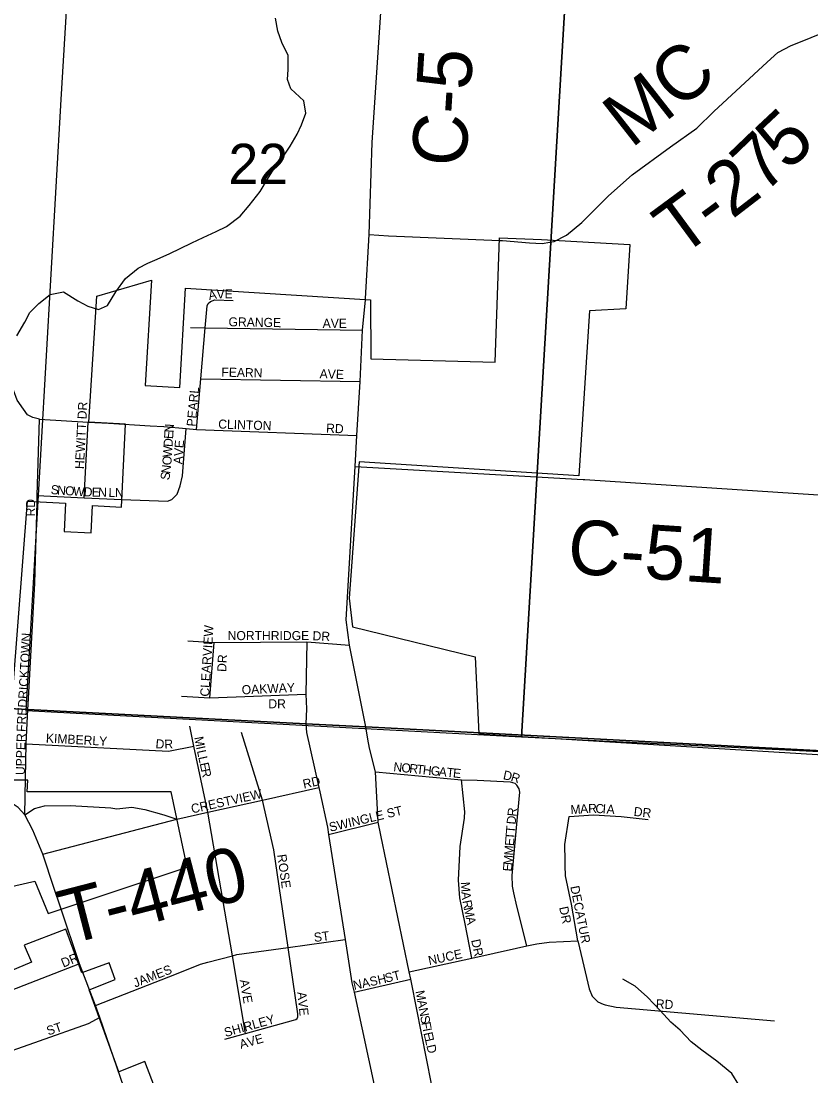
# Model space of a CAD drawing. Extents: x 1759416 to 2214760, y 252598 to 1116833.
# Drawn here: x 1969798 to 1974151, y 876596 to 882407 of the extents above; entities that cross this region are included whole.
import ezdxf

# ---------------------------------------------------------------- set-up
doc = ezdxf.new("R2010")
doc.units = 0
for name, color, linetype in [('GM_X_City_Street', 7, 'Continuous'), ('GM_X_City_Street_Text', 7, 'Continuous'), ('GM_X_Corporation', 7, 'Continuous'), ('GM_X_County_Road', 7, 'Continuous'), ('GM_X_County_Road_Text', 7, 'Continuous'), ('GM_X_Minor_River', 7, 'Continuous'), ('GM_X_Section', 7, 'Continuous'), ('GM_X_Section_Text', 7, 'Continuous'), ('GM_X_State_Route', 7, 'Continuous'), ('GM_X_Township', 7, 'Continuous'), ('GM_X_Township_Road', 7, 'Continuous'), ('GM_X_Township_Road_Text', 7, 'Continuous'), ('GM_X_Township_Subdivision', 7, 'Continuous'), ('GM_X_Township_Subdivision_Text', 7, 'Continuous')]:
    doc.layers.add(name, color=color, linetype=linetype)

msp = doc.modelspace()

# ---------------------------------------------------------------- linework, layer by layer
at = {"layer": 'GM_X_City_Street'}
for points in [[(1970765.4, 880157.6), (1970789.3, 880437), (1970813.3, 880718.1), (1970823.7, 880839.3), (1970829.7, 880851.3), (1970841.8, 880863.3), (1970865.8, 880871.2), (1970967.9, 880868.8)], [(1971649, 880123.5), (1971649, 880123.5), (1971667.1, 880421.8), (1971680, 880703.7), (1971695.9, 880872.4), (1971696.3, 880878.5)], [(1970731.2, 880719.5), (1970813.3, 880718.1), (1971680, 880703.7)], [(1970789.3, 880437), (1971667.1, 880421.8)], [(1970354, 879770.9), (1970605.7, 879762.7), (1970629.8, 879770.6), (1970657.9, 879800.6), (1970676, 879846.6), (1970688.3, 879902.6), (1970707.7, 880162.7)], [(1970509.8, 880178.2), (1970586, 880173.6), (1970707.7, 880162.7), (1970765.4, 880157.6), (1971649, 880123.5)], [(1971710.2, 878450.6), (1971697.9, 878518.1), (1971607.5, 878969.7), (1971590.7, 879108.3), (1971639.2, 879954.2), (1971649, 880123.5)], [(1969837.8, 878642.3), (1969874.2, 879311.2), (1969886.8, 879757.7)], [(1970717.9, 878993.5), (1970862.1, 878984.2), (1971373.9, 878986.5), (1971607.5, 878969.7)], [(1970838.2, 878678.1), (1970862.1, 878984.2)], [(1971373.9, 878986.5), (1971367.2, 878699.2), (1971370.5, 878617.6), (1971368.2, 878535.3), (1971371.4, 878487.3), (1971438.9, 878185.2), (1971444.1, 878161.4)], [(1970682.5, 878687.8), (1970838.2, 878678.1), (1971367.2, 878699.2)], [(1969822.2, 878236.6), (1969826, 878425.9), (1969836.3, 878615.3), (1969837.8, 878642.3)], [(1971036.1, 876829.7), (1970963, 877258.1), (1970828.2, 878048.3), (1970751, 878412.2), (1970727.7, 878522.6)], [(1971320, 876912.7), (1971324, 876920.8), (1971323.2, 876938.3), (1971270.1, 877303.5), (1971191.9, 877841.6), (1971129.3, 878115.4), (1971013.4, 878487.7)], [(1972143.6, 876157.4), (1972061, 876551.4), (1972005.2, 876831.8), (1971949.5, 877110.3), (1971945.5, 877129.4), (1971937.3, 877168.6), (1971780.3, 877921.5), (1971765.6, 877993.3), (1971751.7, 878271.1), (1971719.3, 878400.8), (1971710.2, 878450.6)], [(1969826, 878425.9), (1970611.7, 878385.2), (1970751, 878412.2)], [(1971751.7, 878271.1), (1972225.4, 878227.8), (1972311.3, 878225), (1972493.3, 878215.2), (1972520, 878207.9), (1972531.3, 878198.3)], [(1972242.8, 878019.9), (1972242.8, 878020.2), (1972244.6, 878051.1), (1972225.4, 878227.8)], [(1970628.6, 878020), (1970657.3, 878010.2), (1970828.2, 878048.3), (1971129.3, 878115.4), (1971438.9, 878185.2)], [(1971444.1, 878161.4), (1971487.1, 877966), (1971493.5, 877925.1), (1971584.4, 877346.7), (1971621.7, 877109), (1971633.2, 877056.2), (1971755.7, 876492.9), (1971760.1, 876472.7)], [(1972533, 878002.1), (1972533.2, 878003.7), (1972547.2, 878158.2), (1972543.2, 878178.2), (1972531.3, 878198.3)], [(1972818.9, 878025.1), (1972953, 878034.6), (1973105, 878024.1), (1973255.1, 878007.6)], [(1971493.5, 877925.1), (1971765.6, 877993.3)], [(1972282, 877244.8), (1972246.4, 877434.3), (1972216.9, 877576.6), (1972209.2, 877674.7), (1972217.9, 877858.9), (1972242.5, 878015), (1972242.8, 878019.9)], [(1972586.5, 877311.5), (1972530.9, 877531.4), (1972513.2, 877603.6), (1972507.3, 877641.7), (1972505.5, 877699.8), (1972533, 878002.1)], [(1972797.2, 877779.5), (1972797.1, 877780.1), (1972794.3, 877871), (1972818.9, 878025.1)], [(1972866.5, 877340.1), (1972831.2, 877542.4), (1972799.7, 877698.8), (1972797.9, 877754.8), (1972797.2, 877779.5)], [(1970828.3, 877222.2), (1970963, 877258.1), (1970988, 877264.7), (1971270.1, 877303.5), (1971584.4, 877346.7)], [(1971937.3, 877168.6), (1972282, 877244.8), (1972528.1, 877299.2), (1972586.5, 877311.5), (1972640.3, 877322.8), (1972708.4, 877332.6), (1972866.5, 877340.1), (1972892.1, 877231.8), (1972929.6, 877075.5), (1972945.4, 877035.5), (1972977.4, 877003.3), (1973006.2, 876991.6)], [(1970208, 876983.3), (1970654.8, 877157.2), (1970786.5, 877211), (1970828.3, 877222.2)], [(1971633.2, 877056.2), (1971945.5, 877129.4)], [(1973006.2, 876991.6), (1973007.3, 876991.2), (1973017.3, 876987.1), (1973077.3, 876974.9), (1973951.6, 876899.9)], [(1970921.4, 876798), (1971036.1, 876829.7), (1971300, 876902.8), (1971312, 876906.8), (1971320, 876912.7)]]:
    msp.add_lwpolyline(points, dxfattribs=at)
at = {"layer": 'GM_X_Corporation'}
for points in [[(1969729.2, 878409), (1969834.3, 879762.6), (1970042.6, 879752.2), (1970034.9, 879595.9), (1970184.3, 879588.4), (1970191.8, 879737.9), (1970352, 879729.9), (1970374.7, 880186.1), (1970171.5, 880198.2), (1970216.2, 880891.8), (1970516.9, 880979.2), (1970482.5, 880399.6), (1970673, 880388.9), (1970703.8, 880935.4), (1971723.3, 880870.7), (1971725.7, 880547.4), (1972410.4, 880528.4), (1972434.8, 881212.7), (1972665.7, 881203.3), (1973152.8, 881175.9), (1973131.1, 880821.2), (1972931.3, 880811.7), (1972872.5, 879902.3), (1971661.8, 879978.2), (1971605.8, 879228.4), (1971624.2, 879069.6), (1972300.8, 878903.8), (1972321.5, 878480.2), (1975723.8, 878273.6)], [(1968956.4, 877459.3), (1969874.7, 877669), (1969946.9, 877489.9), (1970714.6, 877745.9), (1970624.8, 878160.3), (1969832.2, 878160.3), (1969835.8, 878225.6), (1969610.6, 878225.6)], [(1970556.9, 876473.3), (1970480.8, 876674.9), (1970337.2, 876618.7), (1970173, 877069.8), (1970316.6, 877126), (1970283.3, 877218.3), (1970132.9, 877163.6), (1970045.5, 877403.8), (1969816, 877316.4), (1969856.1, 877221.9), (1969304.1, 876990.8)]]:
    msp.add_lwpolyline(points, dxfattribs=at)
at = {"layer": 'GM_X_County_Road'}
for points in [[(1971696.3, 880878.5), (1971717.5, 881230.8), (1971732.4, 881738.6), (1971805.7, 882814), (1971839.6, 883309.2), (1971884.4, 883962.2), (1971893.1, 884089.6), (1971960.2, 885077.6), (1971976.5, 885277.2), (1971988.6, 885381.3), (1972032.9, 885607.6), (1972159.4, 886032.1), (1972294.1, 886439.7), (1972424.4, 886832.9), (1972458.6, 886927), (1972484, 887035.7), (1972513.6, 887235.8), (1972495.4, 887392.8), (1972465.7, 887599.5), (1972393.5, 887836.3), (1972386.5, 887887.8)], [(1969899.6, 880214.3), (1969862.5, 880222.9), (1969834.4, 880238.5), (1969811.6, 880268.5), (1969777.7, 880318.6), (1969715.8, 880484.9), (1969534.3, 881043.8), (1969358.8, 881582.7), (1969209.2, 882003.4), (1969091.5, 882346), (1969031.6, 882498.2), (1968969.7, 882652.5), (1968949.8, 882694.6), (1968180.5, 883971.3), (1967621.8, 884850.4), (1967348.8, 885297.5), (1966995.8, 885911.3)], [(1969886.8, 879757.7), (1969887.8, 879793.6), (1969899.6, 880214.3)], [(1971639.2, 879954.2), (1972895.4, 879881.4)], [(1972895.4, 879881.4), (1972905.8, 879880.8), (1974306, 879789.4), (1974629.6, 879761.4), (1974902.8, 879745.9), (1975092.6, 879738.2), (1975286.7, 879730.9), (1975330, 879709.6), (1975428.1, 879595.6), (1975563.4, 879464.9), (1975685.9, 879341.9), (1975797.7, 879237.9), (1975967.9, 879076.5), (1976026.8, 879047), (1976078.8, 879037.2), (1976125.8, 879042.1), (1976187.6, 879057.9), (1976242.6, 879069.6), (1976302.4, 879073.5), (1976331.8, 879041.2), (1976363.6, 879009.8), (1976490.4, 878891.8), (1976819.4, 878611.4)], [(1969818.2, 878033.6), (1969822.2, 878236.6)]]:
    msp.add_lwpolyline(points, dxfattribs=at)
at = {"layer": 'GM_X_Minor_River'}
for points in [[(1969775, 880674.1), (1969819.5, 880747.9), (1969845.9, 880801.8), (1969896.2, 880851.6), (1969958.6, 880901.3), (1970032.7, 880914.8), (1970110.5, 880866.3), (1970166.4, 880835.9), (1970224.3, 880817.5), (1970274.5, 880841.2), (1970321, 880915), (1970373.5, 880988.8), (1970444, 881046.4), (1970496.2, 881074.2), (1970548.4, 881095.9), (1970618.6, 881127.5), (1970674.9, 881155.2), (1970739.1, 881184.8), (1970801.4, 881214.4), (1970873.6, 881248), (1970929.9, 881275.7), (1971006.3, 881333.3), (1971054.7, 881391.1), (1971115.3, 881468.8), (1971155.7, 881536.7), (1971190.1, 881590.6), (1971236.6, 881652.4), (1971281, 881718.2), (1971319.5, 881784.1), (1971343.8, 881836), (1971368.2, 881899.9), (1971356.7, 881968.1), (1971285, 882034.7), (1971267.3, 882084.9), (1971269.7, 882140.9), (1971270.2, 882217.1), (1971234.6, 882289.4), (1971213, 882351.7), (1971201.4, 882423.8)], [(1973754.7, 876546.2), (1973715, 876608.6), (1973633.4, 876677.2), (1973549.7, 876737.8), (1973491.9, 876784.3), (1973430.3, 876846.8), (1973378.5, 876891.2), (1973320.8, 876955.6), (1973251.2, 877030.2), (1973183.6, 877090.7), (1973115.7, 877129.2)]]:
    msp.add_lwpolyline(points, dxfattribs=at)
at = {"layer": 'GM_X_Section'}
for points in [[(1970148, 884109.8), (1972879, 883915.7), (1972556.8, 878461.8), (1969825.9, 878607.8), (1970019.1, 881976)], [(1972879, 883915.7), (1978280.9, 883551.6), (1978207.7, 882329.1), (1977972.6, 878195.7), (1972556.8, 878461.8)]]:
    msp.add_lwpolyline(points, close=True, dxfattribs=at)
at = {"layer": 'GM_X_State_Route'}
for points in [[(1969980.9, 877628.5), (1969917.8, 877816.6), (1969862.7, 877948.9), (1969818.2, 878033.6), (1969781.9, 878074.1), (1969733.1, 878107.6), (1969523.4, 878203.5), (1969411.1, 878251.7), (1969298.7, 878329.6), (1969209.3, 878414.5), (1968980.9, 878660), (1968768, 878882.9)], [(1970015.7, 877524.8), (1969980.9, 877628.5)], [(1970446.5, 876319.1), (1970402.6, 876422.5), (1970233, 876918), (1970208, 876983.3), (1970120.1, 877213.7), (1970015.7, 877524.8)]]:
    msp.add_lwpolyline(points, dxfattribs=at)
at = {"layer": 'GM_X_Township'}
for points in [[(1978647.5, 890098.7), (1978275, 883589.5), (1978080.8, 880037.7), (1978052.6, 879525.8), (1978022.2, 878973.2), (1977979.1, 878190.1), (1977255.6, 878227.9), (1976487.6, 878268), (1971697.9, 878518.1), (1971368.2, 878535.3), (1969836.3, 878615.3), (1968980.9, 878660), (1965111.4, 878913), (1965060.6, 878925.7), (1964958.6, 878928.7), (1964932.8, 878929.4), (1956242.2, 879260.7)], [(1956242.2, 879260.7), (1964932.8, 878929.4), (1964958.6, 878928.7), (1965060.6, 878925.7), (1965111.4, 878913), (1968980.9, 878660), (1969836.3, 878615.3), (1971368.2, 878535.3), (1971697.9, 878518.1), (1976487.6, 878268), (1977255.6, 878227.9), (1977979.1, 878190.1), (1977838.2, 875632.9), (1977697.3, 873223.6), (1977644.7, 872388.6), (1977637, 872221.2), (1977618.8, 871881.1), (1977599.9, 871542.6), (1977591.8, 871369.4), (1977584.2, 871181.1), (1977562.4, 870644.2), (1977534.2, 869990.2), (1977495.1, 869420.8), (1977468.9, 869117.6)]]:
    msp.add_lwpolyline(points, dxfattribs=at)
at = {"layer": 'GM_X_Township_Road'}
for points in [[(1972713.2, 881188.9), (1972736.6, 881192.3), (1972804.1, 881228.5), (1972889.6, 881297.1), (1973036.4, 881445.2), (1973166.5, 881560.8), (1973377.3, 881713.7), (1973523, 881817.3), (1973616.9, 881910), (1973909.5, 882181), (1973969.7, 882234), (1974043.2, 882273.7), (1974111.8, 882300.2), (1974192.5, 882333.9)], [(1971717.5, 881230.8), (1971822.9, 881224.5), (1972436.6, 881199.4), (1972451.7, 881198.2)], [(1972451.7, 881198.2), (1972600.5, 881186.3), (1972670.4, 881182.7), (1972713.2, 881188.9)], [(1969899.6, 880214.3), (1970168.2, 880198.4), (1970281, 880191.7)], [(1970281, 880191.7), (1970281, 880191.7), (1970509.7, 880178.2), (1970509.8, 880178.2)], [(1969818.2, 878033.6), (1969871.8, 878068.8), (1969928.1, 878083.2), (1970068.2, 878085.4), (1970292.1, 878072.2), (1970326.3, 878067.8), (1970407.9, 878076.6), (1970479.7, 878063.3), (1970585.4, 878034.9), (1970628.6, 878020)], [(1969917.8, 877816.6), (1970657.3, 878010.2)]]:
    msp.add_lwpolyline(points, dxfattribs=at)
at = {"layer": 'GM_X_Township_Subdivision'}
for points in [[(1970146.1, 879781), (1970168.2, 880198.4)], [(1969887.8, 879793.6), (1970146.1, 879781), (1970354, 879770.9)], [(1970120.1, 877213.7), (1969254.9, 876877.7)], [(1970233, 876918), (1970168.2, 876883.4), (1969356, 876596.3)]]:
    msp.add_lwpolyline(points, dxfattribs=at)

# ---------------------------------------------------------------- texts
at = {"layer": 'GM_X_City_Street_Text'}
for s, rotation, p in [('A', 11.41707, (1970835.4, 880870.1)), ('V', 1.61785, (1970876.3, 880878.6)), ('E', 0.00001, (1970919.9, 880879.8)), ('GRANGE', 359.01276, (1970941.4, 880725.8)), ('AVE', 0.00001, (1971460.4, 880717)), ('FEARN', 358.75536, (1970901.8, 880448.6)), ('AVE', 358.02611, (1971443.1, 880439.8)), ('PEARL', 84.80377, (1970760.2, 880171.7)), ('N', 86.19817, (1970638.1, 880138.8)), ('CLINTON', 358.1196, (1970884.3, 880162.6)), ('RD', 356.98902, (1971478.5, 880140.6)), ('E', 86.17137, (1970635.7, 880103.6)), ('W', 86.18032, (1970629, 880002.7)), ('D', 86.19817, (1970632.8, 880059.7)), ('AVE', 86.04937, (1970687.6, 879964.1)), ('O', 86.28818, (1970626.2, 879958.8)), ('N', 82.82487, (1970620.3, 879911.8)), ('S', 81.49895, (1970615, 879875.8)), ('RD', 90, (1969875.8, 879678)), ('CLEARVIEW', 86.50979, (1970835, 878684.2)), ('FREDRICKTOWN', 86.8793, (1969823, 878490.1)), ('NORTHRIDGE', 0.00001, (1970936.8, 878996.7)), ('DR', 356.97755, (1971403.7, 878996.6)), ('DR', 86.98901, (1970928.8, 878820.5)), ('OAKWAY', 2.72483, (1971015.5, 878697.5)), ('DR', 0.00001, (1971161.2, 878621.2)), ('UPPER', 88.66848, (1969818.6, 878252.7)), ('KIMBERLY', 356.86528, (1969934.1, 878432.8)), ('D', 354.76996, (1970537.7, 878401.9)), ('R', 2.8157, (1970589.1, 878397.8)), ('M', 280.717, (1970752.4, 878460.8)), ('I', 281.94324, (1970762.5, 878407.8)), ('L', 282.31322, (1970767.1, 878386)), ('L', 282.37779, (1970774.6, 878351.5)), ('E', 282.36579, (1970782.2, 878317.1)), ('N', 354.04363, (1971848.6, 878275)), ('R', 282.37478, (1970789.7, 878282.7)), ('O', 354.02188, (1971892.3, 878270.4)), ('R', 354.05108, (1971936.1, 878265.8)), ('T', 354.03389, (1971975.5, 878261.7)), ('H', 354.05611, (1972010.5, 878258.1)), ('G', 354.02188, (1972054.3, 878253.5)), ('A', 354.05611, (1972098.1, 878248.9)), ('T', 354.03389, (1972141.8, 878244.4)), ('E', 354.04543, (1972176.8, 878240.7)), ('D', 347.95714, (1972451.8, 878230.9)), ('R', 342.27939, (1972493.6, 878222.1)), ('RD', 12.52109, (1971357.1, 878178)), ('CRESTVIEW', 12.45154, (1970741.1, 878041.6)), ('M', 3.99218, (1972828.1, 878037.4)), ('A', 3.98128, (1972880.8, 878041.1)), ('R', 1.26278, (1972924, 878044.1)), ('C', 356.64638, (1972962.5, 878045)), ('I', 355.88635, (1973001.9, 878042.7)), ('A', 355.9282, (1973023.9, 878041.1)), ('SWINGLE ST', 13.3606, (1971502.2, 877940.4)), ('R', 83.35401, (1972527.7, 878022.9)), ('DR', 353.99339, (1973173, 878028.6)), ('T', 85.46092, (1972519.9, 877931.3)), ('D', 84.76796, (1972523.7, 877979.4)), ('T', 85.48992, (1972517.1, 877896.2)), ('M', 85.47835, (1972510.2, 877808.5)), ('E', 85.46092, (1972514.3, 877861.1)), ('ROSE', 277.90899, (1971210.1, 877813.7)), ('M', 85.48134, (1972506, 877755.8)), ('E', 85.46092, (1972503.2, 877720.7)), ('M', 273.64565, (1972221.6, 877663.1)), ('DECATUR', 281.31059, (1972824.8, 877638.3)), ('A', 275.5276, (1972225.1, 877608.6)), ('R', 281.37285, (1972230.1, 877559.3)), ('M', 282.20583, (1972238.1, 877519.7)), ('DR', 281.88171, (1972763.5, 877524.1)), ('A', 282.22105, (1972249.2, 877468.1)), ('ST', 7.11997, (1971415.2, 877333.4)), ('DR', 281.89272, (1972278.6, 877343.5)), ('NUCE', 12.20001, (1972048, 877205.7)), ('JAMES', 21.31633, (1970427.4, 877082)), ('ST', 14.02981, (1971810.1, 877108.8)), ('AVE', 279.78342, (1971003.2, 877123.3)), ('NASH', 12.53266, (1971634.3, 877069.2)), ('A', 276.21952, (1971320.1, 877056.7)), ('M', 280.90273, (1971971.2, 877061.8)), ('V', 276.19778, (1971324.9, 877013)), ('A', 280.91316, (1971981.2, 877009.9)), ('RD', 356.98842, (1973295.7, 876968.3)), ('SHIRLEY', 15.67865, (1970925.4, 876809.5)), ('E', 275.38983, (1971329.6, 876969.4)), ('N', 280.91316, (1971989.5, 876966.7)), ('S', 280.91492, (1971997.9, 876923.5)), ('F', 280.88657, (1972004.5, 876889)), ('AVE', 15.9454, (1971009.9, 876744.2)), ('I', 281.57321, (1972011.3, 876853.8)), ('E', 282.60393, (1972015.9, 876831.3)), ('L', 282.9721, (1972023.7, 876796.6)), ('D', 282.97742, (1972031.6, 876762.3))]:
    msp.add_text(s, height=50, rotation=rotation, dxfattribs=at).set_placement(p)
at = {"layer": 'GM_X_County_Road_Text'}
for s, rotation, p in [('C-5', 86.43812, (1972249.5, 881600.9)), ('C-51', 356.23007, (1972805.3, 879364.9))]:
    msp.add_text(s, height=300, rotation=rotation, dxfattribs=at).set_placement(p)
at = {"layer": 'GM_X_Section_Text'}
msp.add_text('22', height=221, rotation=0.00001, dxfattribs=at).set_placement((1970941.2, 881510.4))
at = {"layer": 'GM_X_Township_Road_Text'}
for s, rotation, p in [('C', 40.06954, (1973425.9, 881910.7)), ('M', 38.10812, (1973161, 881702.7)), ('5', 43.08619, (1974023.5, 881576.1)), ('7', 43.82032, (1973890.9, 881448.8)), ('2', 37.54691, (1973717.2, 881312.8)), ('T', 36.37963, (1973432.3, 881102.3)), ('-', 36.56611, (1973613.8, 881236.1)), ('T-440', 14.51478, (1970055.3, 877317.2))]:
    msp.add_text(s, height=300, rotation=rotation, dxfattribs=at).set_placement(p)
at = {"layer": 'GM_X_Township_Subdivision_Text'}
for s, rotation, p in [('HEWITT DR', 86.98886, (1970144.2, 879938.1)), ('S', 355.92606, (1969960.7, 879801.8)), ('N', 355.91649, (1969995.8, 879799.3)), ('O', 355.93151, (1970039.7, 879796.2)), ('W', 356.17308, (1970083.8, 879793.1)), ('D', 358.22509, (1970142.8, 879789.1)), ('E', 358.82616, (1970187.4, 879787.8)), ('N', 358.81971, (1970222.6, 879787.1)), ('L', 358.82529, (1970279.8, 879785.9)), ('N', 358.84429, (1970315, 879785.2)), ('DR', 22.38207, (1970031.2, 877191.9)), ('ST', 18.43932, (1969948.2, 876818.2))]:
    msp.add_text(s, height=50, rotation=rotation, dxfattribs=at).set_placement(p)

doc.saveas('drawing.dxf')
